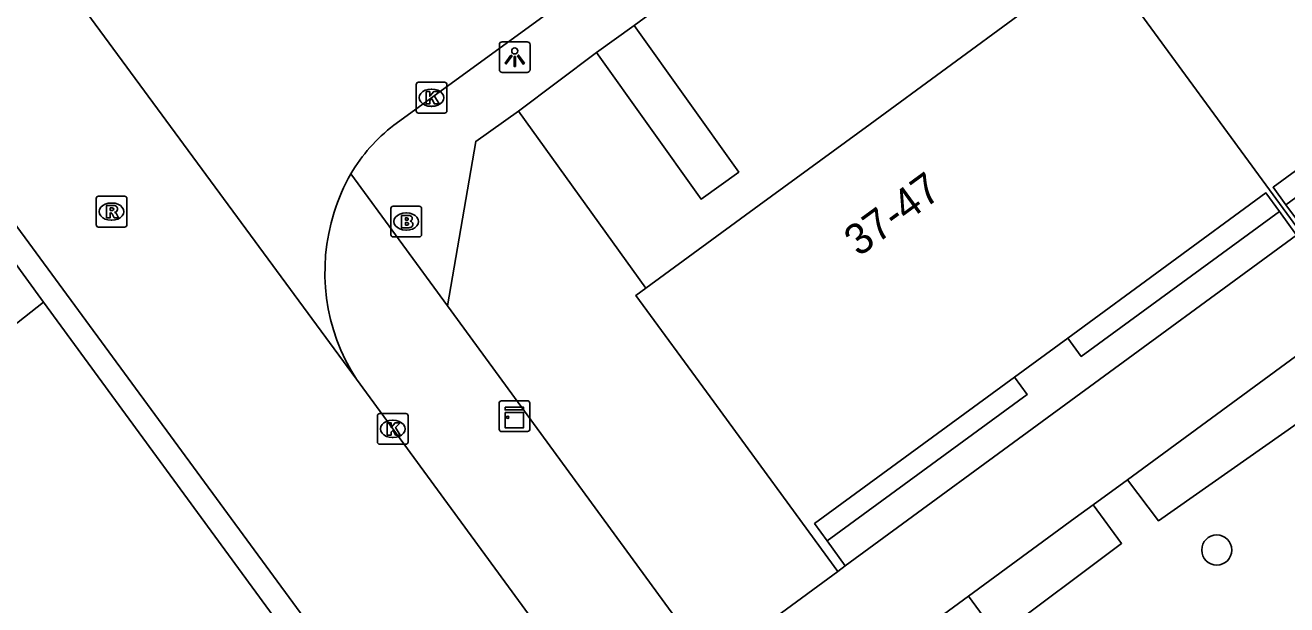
# Model space of a CAD drawing. Extents: x 159040 to 160094, y 381214 to 382518.
# Drawn here: x 159744.84 to 159785.85, y 382104.69 to 382123.51 of the extents above; entities that cross this region are included whole.
import ezdxf

# ---------------------------------------------------------------- set-up
doc = ezdxf.new("R2010")
doc.units = 0
for name, color, linetype in [('IMGEO_Boom', 7, 'Continuous'), ('IMGEO_Brandkraan', 7, 'Continuous'), ('IMGEO_Groenvoorziening', 7, 'Continuous'), ('IMGEO_Haag', 7, 'Continuous'), ('IMGEO_Kast', 7, 'Continuous'), ('IMGEO_Kolk', 7, 'Continuous'), ('IMGEO_Lichtpunt', 7, 'Continuous'), ('IMGEO_Pand', 7, 'Continuous'), ('IMGEO_Pand_nummerreeks', 7, 'Continuous'), ('IMGEO_Rijbaan_lokaal_open', 7, 'Continuous'), ('IMGEO_Rioolput', 7, 'Continuous'), ('IMGEO_Voetpad_gesloten', 7, 'Continuous'), ('IMGEO_Voetpad_open', 7, 'Continuous')]:
    doc.layers.add(name, color=color, linetype=linetype)

msp = doc.modelspace()

# ---------------------------------------------------------------- linework, layer by layer
at = {"layer": 'IMGEO_Boom'}
msp.add_circle((159783.575, 382106.468), 0.489, dxfattribs=at)
at = {"layer": 'IMGEO_Brandkraan'}
for p, q in [((159756.724, 382116.711), (159756.724, 382117.563)), ((159756.799, 382117.637), (159757.651, 382117.637)), ((159757.212, 382117.417), (159757.237, 382117.417)), ((159757.725, 382117.563), (159757.725, 382116.711)), ((159757.651, 382116.637), (159756.799, 382116.637)), ((159757.235, 382116.857), (159757.21, 382116.857))]:
    msp.add_line(p, q, dxfattribs=at)
for points in [[(159756.724, 382116.711), (159756.724, 382117.563)], [(159756.799, 382117.637), (159757.651, 382117.637)], [(159757.725, 382117.563), (159757.725, 382116.711)], [(159757.072, 382117.337), (159757.072, 382116.937), (159757.285, 382116.937)], [(159757.303, 382117.337), (159757.072, 382117.337)], [(159757.251, 382117.256), (159757.197, 382117.256), (159757.197, 382117.18)], [(159757.197, 382117.18), (159757.25, 382117.18)], [(159757.259, 382117.104), (159757.197, 382117.104), (159757.197, 382117.023)], [(159757.197, 382117.023), (159757.259, 382117.023)], [(159757.651, 382116.637), (159756.799, 382116.637)]]:
    msp.add_lwpolyline(points, dxfattribs=at)
for centre, radius, start, end in [((159756.801, 382117.561), 0.0765, 91.552, 178.448), ((159756.801, 382117.561), 0.0765, 91.552, 178.448), ((159757.649, 382117.561), 0.0765, 1.552, 88.448), ((159757.649, 382117.561), 0.0765, 1.552, 88.448), ((159757.252, 382117.218), 0.0379, 267.8285, 90.9355), ((159757.26, 382117.063), 0.0404, 269.8759, 90.5077), ((159757.291, 382117.188), 0.251, 268.6676, 293.5347), ((159757.307, 382117.192), 0.145, 59.4692, 91.5367), ((159757.332, 382117.239), 0.0922, 285.5137, 58.1501), ((159757.337, 382117.047), 0.105, 301.3115, 78.989), ((159756.801, 382116.713), 0.0765, 181.552, 268.448), ((159756.801, 382116.713), 0.0765, 181.552, 268.448), ((159757.649, 382116.713), 0.0765, 271.552, 358.448), ((159757.649, 382116.713), 0.0765, 271.552, 358.448)]:
    msp.add_arc(centre, radius, start, end, dxfattribs=at)
for centre, major_axis, ratio, start_param, end_param in [((159757.211, 382117.137), (-0.387, 0.002), 0.722429, 4.712389, 7.853982), ((159757.236, 382117.137), (-0.39, 0.002), 0.717154, 1.570796, 4.712389)]:
    msp.add_ellipse(centre, major_axis=major_axis, ratio=ratio, start_param=start_param, end_param=end_param, dxfattribs=at)
at = {"layer": 'IMGEO_Groenvoorziening'}
for points in [[(159791.906, 382123.007), (159792.321, 382122.44), (159785.824, 382117.685)], [(159778.732, 382113.354), (159779.171, 382112.755), (159785.611, 382117.469)], [(159770.912, 382106.762), (159777.412, 382111.519), (159776.998, 382112.084)]]:
    msp.add_lwpolyline(points, dxfattribs=at)
at = {"layer": 'IMGEO_Haag'}
for points in [[(159794.696, 382119.03), (159795.927, 382117.409), (159781.677, 382107.42), (159780.669, 382108.753)], [(159779.561, 382107.941), (159780.482, 382106.683), (159776.459, 382103.673), (159775.504, 382104.97)]]:
    msp.add_lwpolyline(points, dxfattribs=at)
at = {"layer": 'IMGEO_Kast'}
for p, q in [((159760.245, 382110.391), (159760.245, 382111.232)), ((159760.245, 382111.232), (159760.245, 382110.391)), ((159760.32, 382111.316), (159761.161, 382111.316)), ((159761.161, 382111.316), (159760.32, 382111.316)), ((159761.245, 382111.241), (159761.245, 382110.4)), ((159761.245, 382110.4), (159761.245, 382111.241)), ((159761.17, 382110.316), (159760.329, 382110.316)), ((159760.329, 382110.316), (159761.17, 382110.316))]:
    msp.add_line(p, q, dxfattribs=at)
for points in [[(159760.44, 382111.106), (159761.04, 382111.106), (159761.04, 382111.021), (159760.44, 382111.021), (159760.44, 382111.106)], [(159760.44, 382110.931), (159761.04, 382110.931), (159761.04, 382110.442), (159760.44, 382110.442), (159760.44, 382110.931)]]:
    msp.add_lwpolyline(points, dxfattribs=at)
msp.add_circle((159760.524, 382110.78), 0.0377, dxfattribs=at)
for centre, start, end in [((159760.323, 382111.238), 92.4484, 184.2845), ((159760.323, 382111.238), 92.4484, 184.2845), ((159761.167, 382111.238), 2.4484, 94.2845), ((159761.167, 382111.238), 2.4484, 94.2845), ((159760.323, 382110.394), 182.4484, 274.2845), ((159760.323, 382110.394), 182.4484, 274.2845), ((159761.167, 382110.394), 272.4484, 4.2845), ((159761.167, 382110.394), 272.4484, 4.2845)]:
    msp.add_arc(centre, 0.0779, start, end, dxfattribs=at)
at = {"layer": 'IMGEO_Kolk'}
for p, q in [((159757.548, 382120.734), (159757.548, 382121.586)), ((159757.623, 382121.66), (159758.475, 382121.66)), ((159758.549, 382121.586), (159758.549, 382120.734)), ((159758.036, 382121.44), (159758.061, 382121.44)), ((159758.475, 382120.66), (159757.623, 382120.66)), ((159758.059, 382120.88), (159758.034, 382120.88)), ((159756.288, 382109.976), (159756.288, 382110.828)), ((159756.363, 382110.902), (159757.215, 382110.902)), ((159757.289, 382110.828), (159757.289, 382109.976)), ((159756.776, 382110.682), (159756.801, 382110.682)), ((159756.799, 382110.122), (159756.774, 382110.122)), ((159757.215, 382109.902), (159756.363, 382109.902))]:
    msp.add_line(p, q, dxfattribs=at)
for points in [[(159757.548, 382120.734), (159757.548, 382121.586)], [(159757.623, 382121.66), (159758.475, 382121.66)], [(159758.549, 382121.586), (159758.549, 382120.734)], [(159757.869, 382121.36), (159757.992, 382121.36), (159757.992, 382121.209), (159758.122, 382121.36), (159758.286, 382121.36), (159758.14, 382121.209), (159758.293, 382120.96), (159758.141, 382120.96), (159758.056, 382121.124), (159757.992, 382121.057), (159757.992, 382120.96), (159757.869, 382120.96), (159757.869, 382121.36)], [(159758.475, 382120.66), (159757.623, 382120.66)], [(159756.288, 382109.976), (159756.288, 382110.828)], [(159756.363, 382110.902), (159757.215, 382110.902)], [(159757.289, 382110.828), (159757.289, 382109.976)], [(159756.609, 382110.602), (159756.732, 382110.602), (159756.732, 382110.451), (159756.862, 382110.602), (159757.026, 382110.602), (159756.88, 382110.451), (159757.033, 382110.202), (159756.881, 382110.202), (159756.796, 382110.366), (159756.732, 382110.299), (159756.732, 382110.202), (159756.609, 382110.202), (159756.609, 382110.602)], [(159757.215, 382109.902), (159756.363, 382109.902)]]:
    msp.add_lwpolyline(points, dxfattribs=at)
for centre, start, end in [((159757.625, 382121.584), 91.552, 178.448), ((159757.625, 382121.584), 91.552, 178.448), ((159758.473, 382121.584), 1.552, 88.448), ((159758.473, 382121.584), 1.552, 88.448), ((159757.625, 382120.736), 181.552, 268.448), ((159757.625, 382120.736), 181.552, 268.448), ((159758.473, 382120.736), 271.552, 358.448), ((159758.473, 382120.736), 271.552, 358.448), ((159756.365, 382110.826), 91.552, 178.448), ((159756.365, 382110.826), 91.552, 178.448), ((159757.213, 382110.826), 1.552, 88.448), ((159757.213, 382110.826), 1.552, 88.448), ((159756.365, 382109.978), 181.552, 268.448), ((159756.365, 382109.978), 181.552, 268.448), ((159757.213, 382109.978), 271.552, 358.448), ((159757.213, 382109.978), 271.552, 358.448)]:
    msp.add_arc(centre, 0.0765, start, end, dxfattribs=at)
for centre, major_axis, ratio, start_param, end_param in [((159758.035, 382121.16), (-0.387, 0.002), 0.722429, 4.712389, 7.853982), ((159758.06, 382121.16), (-0.39, 0.002), 0.717154, 1.570796, 4.712389), ((159756.775, 382110.402), (-0.387, 0.002), 0.722429, 4.712389, 7.853982), ((159756.8, 382110.402), (-0.39, 0.002), 0.717154, 1.570796, 4.712389)]:
    msp.add_ellipse(centre, major_axis=major_axis, ratio=ratio, start_param=start_param, end_param=end_param, dxfattribs=at)
at = {"layer": 'IMGEO_Lichtpunt'}
for p, q in [((159760.255, 382122.882), (159760.255, 382122.075)), ((159760.255, 382122.882), (159760.255, 382122.075)), ((159761.157, 382122.977), (159760.349, 382122.977)), ((159761.157, 382122.977), (159760.349, 382122.977)), ((159761.251, 382122.075), (159761.251, 382122.882)), ((159761.251, 382122.075), (159761.251, 382122.882)), ((159760.349, 382121.981), (159761.157, 382121.981)), ((159760.349, 382121.981), (159761.157, 382121.981))]:
    msp.add_line(p, q, dxfattribs=at)
for points in [[(159760.629, 382122.546), (159760.668, 382122.518), (159760.48, 382122.256), (159760.442, 382122.283), (159760.629, 382122.546)], [(159760.731, 382122.498), (159760.778, 382122.498), (159760.778, 382122.176), (159760.731, 382122.176), (159760.731, 382122.498)], [(159760.841, 382122.518), (159760.879, 382122.545), (159761.066, 382122.283), (159761.027, 382122.255), (159760.841, 382122.518)]]:
    msp.add_lwpolyline(points, dxfattribs=at)
msp.add_circle((159760.754, 382122.68), 0.0994, dxfattribs=at)
for centre, start, end in [((159760.349, 382122.882), 90, 180), ((159760.349, 382122.882), 90, 180), ((159761.157, 382122.882), 0, 90), ((159761.157, 382122.882), 0, 90), ((159760.349, 382122.075), 180, 270), ((159760.349, 382122.075), 180, 270), ((159761.157, 382122.075), 270, 0), ((159761.157, 382122.075), 270, 360)]:
    msp.add_arc(centre, 0.0946, start, end, dxfattribs=at)
at = {"layer": 'IMGEO_Pand'}
for points in [[(159765.011, 382114.97), (159768.702, 382117.671), (159772.303, 382120.306), (159777.268, 382123.94), (159779.738, 382125.748)], [(159786.295, 382116.789), (159779.738, 382125.748)], [(159785.824, 382117.685), (159785.409, 382118.252), (159791.906, 382123.007)], [(159778.732, 382113.354), (159785.172, 382118.069), (159785.611, 382117.469)], [(159785.611, 382117.469), (159786.173, 382116.7)], [(159786.416, 382116.877), (159785.824, 382117.685)], [(159765.011, 382114.97), (159764.695, 382114.738), (159767.105, 382111.445), (159771.256, 382105.774)], [(159776.998, 382112.084), (159778.732, 382113.354)], [(159770.912, 382106.762), (159770.502, 382107.328), (159776.998, 382112.084)], [(159771.5, 382105.951), (159770.912, 382106.762)], [(159771.5, 382105.951), (159771.256, 382105.774)]]:
    msp.add_lwpolyline(points, dxfattribs=at)
at = {"layer": 'IMGEO_Rijbaan_lokaal_open'}
for points in [[(159838.038, 382179.664), (159817.865, 382164.804), (159815.425, 382163.03), (159811.204, 382159.96), (159806.804, 382156.761), (159801.44, 382152.862), (159796.855, 382149.469), (159793.026, 382146.712), (159785.799, 382141.378), (159781.804, 382138.509), (159777.161, 382135.077), (159771.802, 382131.204), (159767.129, 382127.786), (159763.212, 382124.921), (159756.822, 382120.267)], [(159757.925, 382098.791), (159755.153, 382102.564), (159734.359, 382130.87)], [(159764.636, 382123.502), (159771.667, 382128.664)], [(159744.969, 382126.486), (159744.965, 382126.468), (159755.605, 382112.017)], [(159764.636, 382123.502), (159768.036, 382118.744), (159766.812, 382117.869), (159763.409, 382122.625)], [(159760.873, 382120.726), (159763.409, 382122.625)], [(159760.873, 382120.726), (159765.011, 382114.97)], [(159755.424, 382118.684), (159758.564, 382114.395)], [(159767.105, 382102.73), (159758.564, 382114.395)], [(159755.605, 382112.017), (159781.499, 382076.679), (159781.876, 382076.165)]]:
    msp.add_lwpolyline(points, dxfattribs=at)
for centre, radius, start, end in [((159760.182, 382115.891), 5.518, 127.518, 149.5844), ((159760.158, 382115.905), 5.489, 149.5853, 163.7846), ((159760.974, 382115.486), 6.392, 162.2196, 212.87)]:
    msp.add_arc(centre, radius, start, end, dxfattribs=at)
at = {"layer": 'IMGEO_Rioolput'}
for p, q in [((159747.145, 382117.034), (159747.145, 382117.886)), ((159747.22, 382117.96), (159748.072, 382117.96)), ((159748.146, 382117.886), (159748.146, 382117.034)), ((159747.633, 382117.74), (159747.658, 382117.74)), ((159748.072, 382116.96), (159747.22, 382116.96)), ((159747.656, 382117.18), (159747.631, 382117.18))]:
    msp.add_line(p, q, dxfattribs=at)
for points in [[(159747.145, 382117.034), (159747.145, 382117.886)], [(159747.22, 382117.96), (159748.072, 382117.96)], [(159748.146, 382117.886), (159748.146, 382117.034)], [(159747.734, 382117.658), (159747.482, 382117.66), (159747.482, 382117.26)], [(159747.482, 382117.26), (159747.606, 382117.26), (159747.606, 382117.422), (159747.617, 382117.422)], [(159747.66, 382117.579), (159747.606, 382117.579), (159747.606, 382117.498)], [(159747.606, 382117.498), (159747.658, 382117.498)], [(159747.664, 382117.393), (159747.735, 382117.26), (159747.875, 382117.26), (159747.81, 382117.386)], [(159748.072, 382116.96), (159747.22, 382116.96)]]:
    msp.add_lwpolyline(points, dxfattribs=at)
for centre, radius, start, end in [((159747.222, 382117.884), 0.0765, 91.552, 178.448), ((159747.222, 382117.884), 0.0765, 91.552, 178.448), ((159748.07, 382117.884), 0.0765, 1.552, 88.448), ((159748.07, 382117.884), 0.0765, 1.552, 88.448), ((159747.616, 382117.369), 0.0533, 26.0293, 88.6989), ((159747.642, 382117.687), 0.19, 274.7715, 282.9687), ((159747.666, 382117.483), 0.0964, 77.0061, 93.1865), ((159747.68, 382117.54), 0.0378, 276.6634, 79.6772), ((159747.733, 382117.548), 0.109, 350.3612, 89.416), ((159747.731, 382117.548), 0.112, 277.5842, 350.9817), ((159747.715, 382117.333), 0.108, 29.5134, 73.7905), ((159747.222, 382117.036), 0.0765, 181.552, 268.448), ((159747.222, 382117.036), 0.0765, 181.552, 268.448), ((159748.07, 382117.036), 0.0765, 271.552, 358.448), ((159748.07, 382117.036), 0.0765, 271.552, 358.448)]:
    msp.add_arc(centre, radius, start, end, dxfattribs=at)
for centre, major_axis, ratio, start_param, end_param in [((159747.632, 382117.46), (-0.387, 0.002), 0.722429, 4.712389, 7.853982), ((159747.657, 382117.46), (-0.39, 0.002), 0.717154, 1.570796, 4.712389)]:
    msp.add_ellipse(centre, major_axis=major_axis, ratio=ratio, start_param=start_param, end_param=end_param, dxfattribs=at)
at = {"layer": 'IMGEO_Voetpad_gesloten'}
for points in [[(159780.669, 382108.753), (159794.696, 382119.03)], [(159745.435, 382114.521), (159743.875, 382116.651)], [(159786.173, 382116.7), (159771.5, 382105.951)], [(159734.043, 382105.548), (159745.435, 382114.521)], [(159779.561, 382107.941), (159780.669, 382108.753)], [(159775.504, 382104.97), (159778.972, 382107.51), (159779.561, 382107.941)], [(159771.256, 382105.774), (159767.105, 382102.73)], [(159768.971, 382100.183), (159775.504, 382104.97)]]:
    msp.add_lwpolyline(points, dxfattribs=at)
at = {"layer": 'IMGEO_Voetpad_open'}
for points in [[(159763.409, 382122.625), (159764.636, 382123.502)], [(159758.564, 382114.395), (159759.484, 382119.74), (159760.873, 382120.726)], [(159745.435, 382114.521), (159753.22, 382103.886)]]:
    msp.add_lwpolyline(points, dxfattribs=at)

# ---------------------------------------------------------------- texts
at = {"layer": 'IMGEO_Pand_nummerreeks'}
msp.add_text('37-47', height=1, rotation=36.1993, dxfattribs=at).set_placement((159771.938, 382115.974))

doc.saveas('drawing.dxf')
